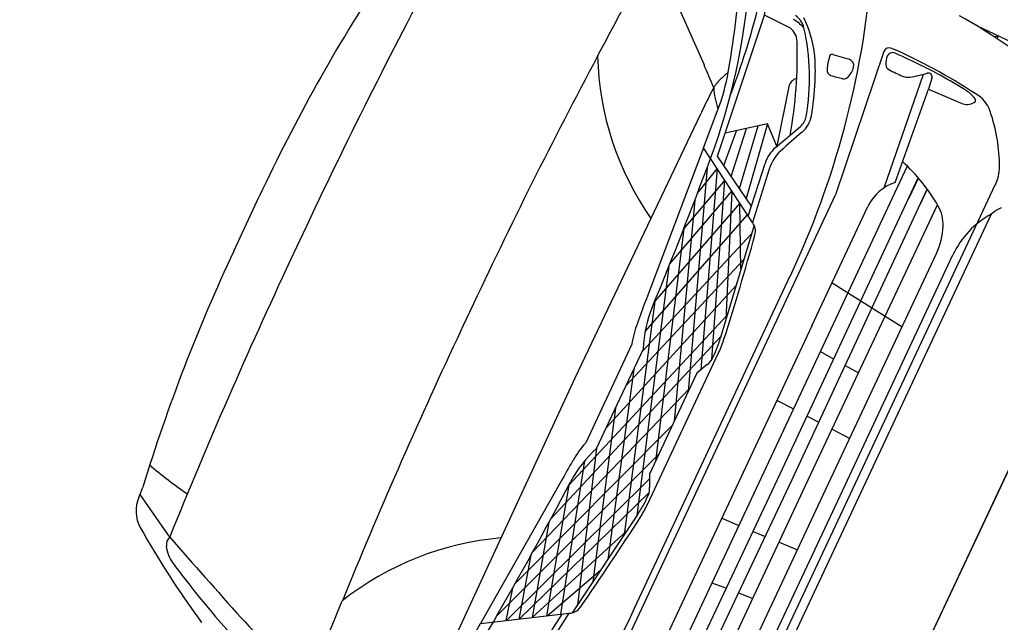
# Model space of a CAD drawing. Extents: x 14104283 to 14128447, y 8633203 to 8671666.
# Drawn here: x 14117454.07 to 14117478.07, y 8667325.11 to 8667339.87 of the extents above; entities that cross this region are included whole.
import ezdxf

# ---------------------------------------------------------------- set-up
doc = ezdxf.new("R2010")
doc.units = 0
for name, color, linetype in [('Cell', 7, 'Continuous'), ('Default', 7, 'Continuous'), ('Terrain', 7, 'Continuous')]:
    doc.layers.add(name, color=color, linetype=linetype)

msp = doc.modelspace()

# ---------------------------------------------------------------- linework, layer by layer
at = {"layer": 'Cell'}
for p, q in [((14117469.684, 8667341.323), (14117470.821, 8667338.758)), ((14117472.937, 8667339.661), (14117472.298, 8667339.98)), ((14117480.485, 8667338.312), (14117477.513, 8667339.704)), ((14117477.979, 8667339.46), (14117478.007, 8667339.446)), ((14117478.012, 8667339.434), (14117478.012, 8667339.434)), ((14117473.977, 8667339.018), (14117474.37, 8667338.899)), ((14117475.22, 8667339.09), (14117474.039, 8667335.575)), ((14117475.229, 8667335.754), (14117476.189, 8667338.53)), ((14117476.397, 8667338.437), (14117476.316, 8667338.168)), ((14117472.376, 8667337.316), (14117471.34, 8667337.088)), ((14117471.688, 8667335.734), (14117472.145, 8667337.265)), ((14117472.373, 8667337.316), (14117471.856, 8667335.488)), ((14117472.567, 8667336.735), (14117473.184, 8667337.255)), ((14117471.307, 8667336.295), (14117471.617, 8667337.149)), ((14117471.486, 8667336.031), (14117471.858, 8667337.202)), ((14117470.808, 8667336.73), (14117469.395, 8667332.988)), ((14117471.901, 8667335.056), (14117472.316, 8667336.349)), ((14117470.895, 8667336.238), (14117470.435, 8667330.763)), ((14117472.419, 8667336.211), (14117472.004, 8667334.9)), ((14117475.841, 8667335.508), (14117476.067, 8667335.99)), ((14117468.308, 8667323.342), (14117474.039, 8667335.575)), ((14117476.119, 8667335.359), (14117476.285, 8667335.713)), ((14117470.596, 8667335.445), (14117470.092, 8667330.03)), ((14117476.379, 8667335.01), (14117476.532, 8667335.337)), ((14117469.382, 8667332.236), (14117471.881, 8667335.087)), ((14117473.463, 8667332.373), (14117474.833, 8667335.297)), ((14117477.85, 8667335.104), (14117474.48, 8667327.91)), ((14117469.306, 8667331.747), (14117471.978, 8667334.618)), ((14117472.044, 8667334.838), (14117471.226, 8667332.088)), ((14117468.91, 8667330.901), (14117471.79, 8667333.987)), ((14117469.961, 8667333.824), (14117469.181, 8667327.727)), ((14117469.122, 8667325.459), (14117472.933, 8667333.595)), ((14117473.954, 8667333.422), (14117475.667, 8667332.348)), ((14117468.435, 8667329.886), (14117471.604, 8667333.36)), ((14117473.463, 8667332.373), (14117469.03, 8667322.911)), ((14117467.07, 8667327.645), (14117471.233, 8667332.109)), ((14117473.669, 8667331.742), (14117473.996, 8667331.558)), ((14117469.102, 8667331.311), (14117468.467, 8667326.653)), ((14117474.275, 8667331.401), (14117474.6, 8667331.218)), ((14117466.625, 8667326.829), (14117470.479, 8667330.857)), ((14117472.607, 8667330.547), (14117473.01, 8667330.336)), ((14117468.655, 8667330.356), (14117468.102, 8667326.105)), ((14117473.345, 8667330.161), (14117473.629, 8667330.012)), ((14117466.2, 8667326.065), (14117470.045, 8667329.93)), ((14117473.954, 8667329.841), (14117474.387, 8667329.615)), ((14117468.191, 8667329.366), (14117467.723, 8667325.536)), ((14117465.752, 8667325.273), (14117469.722, 8667329.242)), ((14117467.898, 8667329.064), (14117467.312, 8667325.314)), ((14117465.985, 8667325.159), (14117469.488, 8667328.629)), ((14117467.323, 8667328.566), (14117465.353, 8667325.085)), ((14117457.746, 8667327.201), (14117457.023, 8667328.244)), ((14117466.304, 8667325.196), (14117469.478, 8667328.288)), ((14117474.48, 8667327.91), (14117471.109, 8667320.716)), ((14117469.187, 8667327.735), (14117467.597, 8667325.347)), ((14117471.255, 8667327.66), (14117471.675, 8667327.486)), ((14117472.024, 8667327.341), (14117472.32, 8667327.218)), ((14117472.659, 8667327.077), (14117473.11, 8667326.89)), ((14117466.587, 8667326.76), (14117466.288, 8667325.194)), ((14117466.986, 8667325.276), (14117468.29, 8667326.388)), ((14117471.016, 8667326.08), (14117471.367, 8667325.946)), ((14117466.134, 8667325.947), (14117465.975, 8667325.158)), ((14117471.666, 8667325.833), (14117472.015, 8667325.7)), ((14117467.339, 8667325.317), (14117466.611, 8667324.171)), ((14117466.783, 8667324.18), (14117467.524, 8667325.338))]:
    msp.add_line(p, q, dxfattribs=at)
for points in [[(14117471.981, 8667335.304), (14117471.153, 8667336.522), (14117472.298, 8667339.98), (14117472.335, 8667340.192)], [(14117472.898, 8667338.23), (14117472.605, 8667336.767), (14117472.376, 8667337.316)], [(14117475.497, 8667335.883), (14117476.316, 8667338.168), (14117477.111, 8667337.823)], [(14117464.668, 8667324.603), (14117467.668, 8667331.101), (14117470.74, 8667337.565)], [(14117472.004, 8667334.9), (14117470.808, 8667336.73), (14117471.167, 8667337.681)], [(14117475.795, 8667336.281), (14117472.342, 8667328.911), (14117468.89, 8667321.541)], [(14117470.662, 8667335.619), (14117471.145, 8667336.215), (14117470.739, 8667331.291)], [(14117469.283, 8667321.519), (14117472.687, 8667328.75), (14117476.064, 8667335.993)], [(14117471.011, 8667331.547), (14117471.328, 8667335.934), (14117470.329, 8667334.755), (14117469.633, 8667329.05)], [(14117470.621, 8667320.18), (14117474.285, 8667328.001), (14117477.949, 8667335.821)], [(14117469.632, 8667321.527), (14117472.979, 8667328.613), (14117476.281, 8667335.72)], [(14117469.991, 8667333.899), (14117471.5, 8667335.672), (14117471.357, 8667332.527)], [(14117459.313, 8667334.202), (14117459.625, 8667334.869), (14117459.937, 8667335.536)], [(14117471.723, 8667333.76), (14117471.696, 8667335.371), (14117469.618, 8667332.979), (14117468.866, 8667327.252)], [(14117470.088, 8667321.579), (14117473.306, 8667328.46), (14117476.533, 8667335.336)], [(14117461.002, 8667334.623), (14117460.849, 8667334.296), (14117460.696, 8667333.969)], [(14117470.989, 8667322.362), (14117473.748, 8667328.252), (14117476.508, 8667334.142)], [(14117471.274, 8667322.073), (14117474.093, 8667328.091), (14117476.912, 8667334.108)], [(14117465.084, 8667332.71), (14117464.931, 8667332.383), (14117464.778, 8667332.056)], [(14117471.392, 8667332.645), (14117467.511, 8667328.471), (14117466.963, 8667325.273)], [(14117469.054, 8667331.921), (14117468.49, 8667330.716), (14117467.925, 8667329.511)], [(14117468.191, 8667329.366), (14117468.763, 8667330.588), (14117469.336, 8667331.81)], [(14117469.443, 8667328.011), (14117470.311, 8667329.863), (14117471.178, 8667331.714)], [(14117470.901, 8667331.422), (14117470.647, 8667331.216), (14117470.067, 8667329.977), (14117469.486, 8667328.738), (14117469.49, 8667328.411)], [(14117467.027, 8667327.566), (14117466.619, 8667325.233), (14117468.935, 8667327.357)], [(14117464.852, 8667324.201), (14117465.353, 8667325.085), (14117467.524, 8667325.338)]]:
    msp.add_lwpolyline(points, dxfattribs=at)
for centre, radius, start, end in [((14117584.197, 8667276.908), 136.044, 151.78785, 154.89759), ((14117203.184, 8667480.209), 300.317, 331.94729, 332.40904), ((14117499.605, 8667316.952), 43.805, 146.7908, 154.8976), ((14117453.167, 8667342.86), 21.83, 334.8846, 355.168), ((14117456.132, 8667341.982), 15.84, 339.6225, 355.7219), ((14117445.857, 8667343.04), 25.943, 350.096, 355.1146), ((14117454.33, 8667344.624), 18.364, 338.9979, 346.0901), ((14117472.786, 8667339.559), 0.491, 12.9492, 55.8348), ((14117470.627, 8667338.639), 2.926, 8.0735, 25.8038), ((14117470.299, 8667327.767), 13.948, 49.4252, 60.9589), ((14117472.665, 8667339.323), 0.434, 1.5392, 51.2583), ((14117472.445, 8667338.895), 1.127, 43.3984, 59.7249), ((14117467.905, 8667338.437), 5.499, 350.1602, 12.9492), ((14117478.671, 8667338.486), 1.201, 125.8703, 127.61), ((14117477.974, 8667339.45), 0.0109, 60.2001, 127.3708), ((14117473.154, 8667342.985), 6.017, 323.467, 323.8333), ((14117478.003, 8667339.437), 0.00943, 342.7714, 63.925), ((14117461.67, 8667339.027), 11.434, 349.9922, 1.5392), ((14117475.358, 8667339.023), 0.153, 66.2243, 153.9538), ((14117469.771, 8667326.342), 14.011, 56.7372, 66.2243), ((14117588.279, 8667274.995), 136.044, 151.94729, 154.89759), ((14117475.462, 8667339.149), 7.246, 181.3763, 214.9276), ((14117468.444, 8667338.599), 5.101, 357.1929, 5.074), ((14117475.089, 8667338.575), 1.259, 161.4898, 176.8494), ((14117473.959, 8667338.953), 0.0675, 71.5723, 161.4898), ((14117475.841, 8667338.776), 0.572, 159.7761, 180.6014), ((14117475.425, 8667338.929), 0.129, 112.8548, 159.7761), ((14117475.434, 8667338.909), 0.152, 65.6511, 112.8548), ((14117463.853, 8667313.318), 28.241, 64.1766, 65.6511), ((14117451.142, 8667330.033), 21.526, 22.2985, 23.9089), ((14117473.997, 8667338.819), 0.497, 314.7024, 346.888), ((14117474.322, 8667338.743), 0.163, 346.888, 73.1334), ((14117475.412, 8667338.772), 0.143, 180.6014, 242.1863), ((14117472.509, 8667331.205), 8.369, 60.7164, 64.1766), ((14117466.536, 8667339.431), 4.951, 339.3043, 350.0833), ((14117473.713, 8667335.793), 3.612, 129.5402, 133.771), ((14117473.979, 8667338.636), 0.147, 176.8494, 247.1995), ((14117501.971, 8667442.562), 107.775, 254.91468, 255.07742), ((14117474.237, 8667338.576), 0.156, 262.7926, 314.7024), ((14117477.402, 8667342.543), 4.408, 242.1863, 247.0298), ((14117475.812, 8667338.794), 0.335, 247.0298, 278.1396), ((14117475.465, 8667341.221), 2.787, 278.1396, 287.0323), ((14117476.309, 8667338.467), 0.0928, 340.9419, 107.0323), ((14117469.225, 8667325.349), 15.084, 57.8703, 60.7164), ((14117471.817, 8667337.772), 0.871, 133.771, 152.4548), ((14117473.148, 8667338.18), 0.255, 103.612, 168.6783), ((14117465.771, 8667338.76), 7.779, 350.7904, 356.9762), ((14117487.292, 8667329.7), 18.326, 152.4548, 154.5834), ((14117472.729, 8667338.28), 1.673, 182.7145, 200.9942), ((14117476.845, 8667337.483), 0.756, 36.4134, 57.8703), ((14117477.081, 8667337.369), 0.784, 18.8432, 61.4224), ((14117477.257, 8667338.158), 0.366, 246.5253, 298.6454), ((14117477.402, 8667337.893), 0.0638, 298.6454, 36.4134), ((14117472.921, 8667337.567), 0.408, 310.114, 350.1602), ((14117472.751, 8667337.645), 0.71, 311.1975, 349.4245), ((14117473.765, 8667336.237), 4.288, 0.291, 18.8432), ((14117484.906, 8667323.274), 18.112, 130.1849, 132.3965), ((14117473.148, 8667336.082), 0.874, 131.7079, 162.2251), ((14117473.346, 8667335.935), 0.967, 132.3965, 163.4624), ((14117365.982, 8667375.468), 112.008, 337.61926, 339.62253), ((14117472.602, 8667333.029), 4.558, 29.9593, 47.5299), ((14117476.95, 8667336.29), 1.104, 334.8976, 358.39), ((14117475.84, 8667334.825), 1.112, 107.9442, 154.8976), ((14117475.761, 8667334.85), 0.911, 357.5677, 29.9593), ((14117478.896, 8667333.179), 2.191, 118.5214, 154.8976), ((14117478.407, 8667334.509), 0.814, 112.66, 133.1281), ((14117471.748, 8667334.69), 0.331, 344.6487, 39.4946), ((14117474.921, 8667334.886), 1.752, 334.8976, 357.5677), ((14117410.036, 8667351.632), 64.327, 342.27244, 344.64869), ((14117498.981, 8667315.618), 43.805, 154.8976, 163.0044), ((14117583.891, 8667276.254), 136.044, 154.89759, 158.00732), ((14117525.142, 8667311.928), 59.593, 159.30428, 159.86935), ((14117472.238, 8667331.714), 2.904, 157.6193, 178.1088), ((14117471.84, 8667331.466), 2.823, 159.8694, 170.722), ((14117587.973, 8667274.341), 136.044, 154.89759, 157.84788), ((14117467.813, 8667333.102), 3.561, 338.5081, 343.4547), ((14117468.68, 8667332.885), 2.759, 334.8976, 342.2724), ((14117468.781, 8667332.721), 2.52, 332.5591, 338.5081), ((14117470.665, 8667331.742), 0.397, 306.4113, 332.5591), ((14117470.122, 8667327.197), 2.904, 131.6864, 152.1759), ((14117470.058, 8667327.662), 2.823, 139.0732, 149.9258), ((14117464.498, 8667337.444), 11.15, 229.5086, 235.4736), ((14117519.185, 8667299.213), 59.593, 149.92582, 150.49089), ((14117455.405, 8667328.937), 1.76, 334.1779, 343.0044), ((14117368.496, 8667380.833), 112.008, 330.17264, 332.17591), ((14117469.094, 8667328.388), 0.397, 337.2361, 3.3839), ((14117457.767, 8667327.841), 0.844, 157.0386, 208.6179), ((14117467.136, 8667329.209), 2.52, 331.287, 337.2361), ((14117466.224, 8667329.709), 3.561, 326.3405, 331.287), ((14117466.945, 8667329.182), 2.759, 327.5227, 334.8976), ((14117415.006, 8667362.242), 64.327, 325.14649, 327.52273), ((14117475.392, 8667337.652), 21.016, 209.0829, 216.6322), ((14117457.932, 8667327.005), 0.269, 133.5563, 186.187), ((14117588.922, 8667441.594), 174.049, 221.09058, 221.95866), ((14117466.473, 8667319.961), 7.246, 94.8676, 128.4188), ((14117458.513, 8667327.068), 0.854, 186.187, 216.765), ((14117484.518, 8667346.498), 33.316, 216.765, 217.4915), ((14117475.827, 8667339.831), 22.362, 217.4915, 226.0186), ((14117183.821, 8667438.879), 300.317, 337.38613, 337.84788), ((14117449.352, 8667334.716), 21.83, 314.6271, 334.9105), ((14117467.522, 8667325.669), 0.331, 270.3006, 325.1465), ((14117465.972, 8667331.051), 8.711, 221.9587, 236.7775), ((14117451.924, 8667333), 15.84, 314.0733, 330.1726)]:
    msp.add_arc(centre, radius, start, end, dxfattribs=at)
at = {"layer": 'Default'}
msp.add_lwpolyline([(14117466.903, 8667304.635), (14117482.302, 8667337.414), (14117487.316, 8667348.089), (14117490.304, 8667346.611), (14117469.891, 8667303.158)], close=True, dxfattribs=at)
at = {"layer": 'Terrain'}
msp.add_line((14117454.074, 8667277.326), (14117510.53, 8667397.502), dxfattribs=at)

doc.saveas('drawing.dxf')
